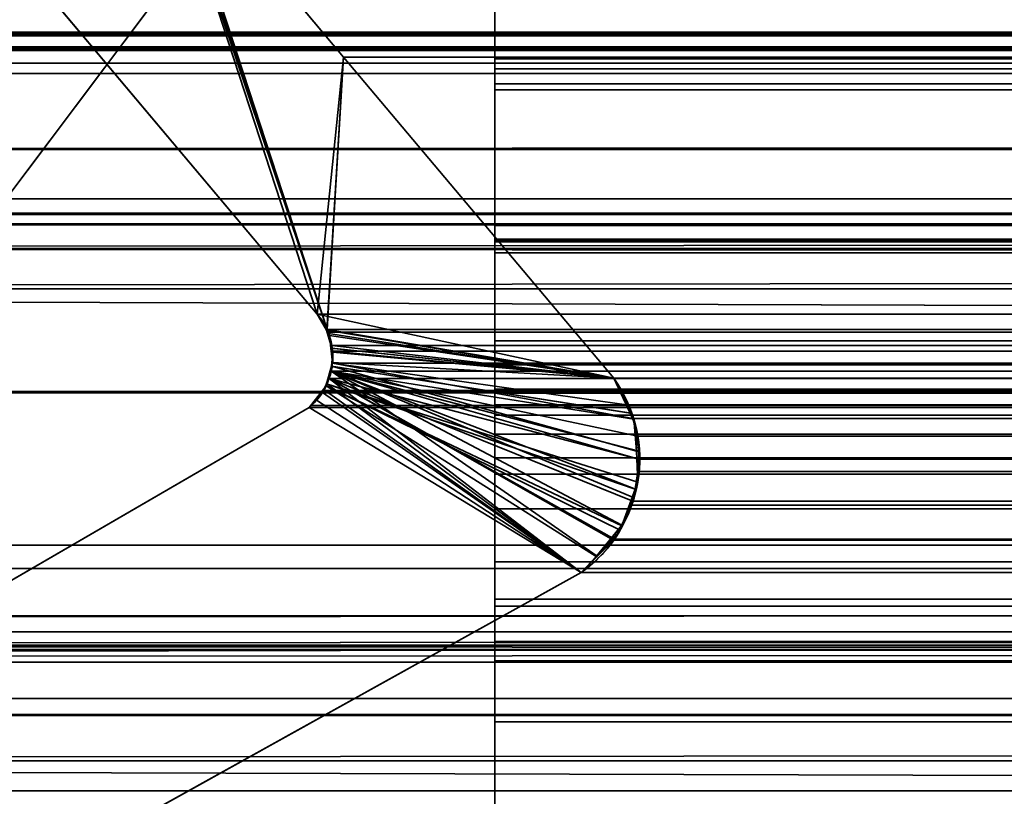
# Model space of a CAD drawing. Header units: millimetres. Extents: x -508 to 6708, y -115 to 193.
# Tile 363 of 656: x 1150.48 to 1153.63, y -2.31 to 0.17. Entities that reach past the tile are written whole.
import ezdxf

# ---------------------------------------------------------------- set-up
doc = ezdxf.new("R2010")
doc.units = ezdxf.units.MM
doc.layers.add('151', color=7, linetype='Continuous', true_color=0xffffff)

# ---------------------------------------------------------------- blocks, each defined once
blk = doc.blocks.new('UG_SURFACE_002')
at = {"layer": '151', "color": 252, "linetype": 'Continuous', "lineweight": 35}
for points in [[(2057.4999, -10, 2215.25), (2057.4999, 174.4, 2215.25), (942.5, 174.4, 2215.25), (942.5, -10, 2215.25)], [(1092.5, -10, 2065.2499), (1092.5, 174.4, 2065.2499), (1907.5, 174.4, 2065.2499), (1907.5, -10, 2065.2499)]]:
    blk.add_3dface(points, dxfattribs=at)
blk = doc.blocks.new('UG_SURFACE_143')
at = {"layer": '151', "color": 7, "linetype": 'Continuous', "lineweight": 35}
for points in [[(1141, -26, 2017), (1859, -26, 2017), (1859, 0, 2017), (1141, 0, 2017)], [(1141, 0, 2), (1141, 0, 2017), (1859, 0, 2017), (1859, 0, 2)], [(1141, 0, 2), (1859, 0, 2), (1859, -2), (1141, -2)], [(1141, -9), (1141, -2), (1859, -2), (1859, -9)]]:
    blk.add_3dface(points, dxfattribs=at)
blk = doc.blocks.new('UG_SURFACE_148')
at = {"layer": '151', "color": 252, "linetype": 'Continuous', "lineweight": 35}
for points in [[(1135.5, -21.92, 2021.75), (1864.5, -21.92, 2021.75), (1864.5, 13.42, 2021.75), (1135.5, 13.42, 2021.75)], [(1137, -21.92, 2020.2501), (1137, 13.42, 2020.2501), (1863, 13.42, 2020.2501), (1863, -21.92, 2020.2501)]]:
    blk.add_3dface(points, dxfattribs=at)
blk = doc.blocks.new('UG_SURFACE_150')
at = {"layer": '151', "color": 206, "linetype": 'Continuous', "lineweight": 35}
for points in [[(1152, 0.0475, -1.0515), (1152, 0.0485, -0.9763), (1152, 0.9176, -0.8292), (1152, 0.9116, -0.8734)], [(1152, 0.8955, -0.6605), (1152, 0.9176, -0.8292), (1152, 0.0485, -0.9763)], [(1152, 0.9116, -0.8734), (1152, 0.2096, -2.7899), (1152, -0.4863, -2.5084), (1152, 0.0475, -1.0515)], [(1152, 0.0485, -0.9763), (1152, 0.0154, -0.8853), (1152, 0.8102, -0.5192), (1152, 0.8955, -0.6605)], [(1152, 0.6719, -0.4214), (1152, 0.8102, -0.5192), (1152, 0.0154, -0.8853)], [(1152, -0.538, 0.7828), (1848, -0.538, 0.7828), (1848, 0.6719, -0.4214), (1152, 0.6719, -0.4214)], [(1152, 0.6719, -0.4214), (1152, 0.0154, -0.8853), (1152, -0.0523, -0.8143)], [(1152, -0.0523, -0.8143), (1152, -1.2819, 0.4481), (1152, -0.538, 0.7828), (1152, 0.6719, -0.4214)], [(1152, -0.0325, 9.015), (1152, 0.6277, 8.4628), (1152, 0.2595, 7.9927), (1152, -0.8551, 8.9311)], [(1152, -0.0325, 9.015), (1848, -0.0325, 9.015), (1848, 0.6277, 8.4628), (1152, 0.6277, 8.4628)], [(1152, 0.3152, -3.3599), (1152, 0.5332, -3.5797), (1152, 0.3065, -4.6752), (1152, -0.5356, -3.6926)], [(1152, 0.209, -3.1029), (1152, 0.3152, -3.3599), (1152, -0.5356, -3.6926), (1152, -0.533, -3.6874)], [(1152, -2.3685, -3.7858), (1152, -0.5356, -3.6926), (1152, 0.3065, -4.6752), (1152, -2.7028, -4.7598)], [(1152, 0.3065, -4.6752), (1848, 0.3065, -4.6752), (1848, -2.7028, -4.7598), (1152, -2.7028, -4.7598)], [(1152, 0.2595, 7.9927), (1848, 0.2595, 7.9927), (1848, -0.8551, 8.9311), (1152, -0.8551, 8.9311)], [(1152, 0.2096, -2.7899), (1152, 0.209, -3.1029), (1152, -0.5736, -3.1647), (1152, -0.4863, -2.5084)], [(1152, 0.209, -3.1029), (1152, -0.533, -3.6874), (1152, -0.53, -3.6681)], [(1152, -0.53, -3.6681), (1152, -0.5736, -3.1647), (1152, 0.209, -3.1029)], [(1152, 0.0485, -0.9763), (1848, 0.0485, -0.9763), (1848, 0.0154, -0.8853), (1152, 0.0154, -0.8853)], [(1152, 0.0475, -1.0515), (1848, 0.0475, -1.0515), (1848, 0.0485, -0.9763), (1152, 0.0485, -0.9763)], [(1152, -0.4863, -2.5084), (1848, -0.4863, -2.5084), (1848, 0.0475, -1.0515), (1152, 0.0475, -1.0515)], [(1152, 0.0154, -0.8853), (1848, 0.0154, -0.8853), (1848, -0.0523, -0.8143), (1152, -0.0523, -0.8143)], [(1152, -0.8551, 8.9311), (1152, -1.0605, 9.8808), (1152, -0.0325, 9.015)], [(1152, -1.0605, 9.8808), (1848, -1.0605, 9.8808), (1848, -0.0325, 9.015), (1152, -0.0325, 9.015)], [(1152, -0.0523, -0.8143), (1848, -0.0523, -0.8143), (1848, -1.2819, 0.4481), (1152, -1.2819, 0.4481)], [(1152, -0.5736, -3.1647), (1848, -0.5736, -3.1647), (1848, -0.4863, -2.5084), (1152, -0.4863, -2.5084)], [(1152, -0.53, -3.6681), (1848, -0.53, -3.6681), (1848, -0.5736, -3.1647), (1152, -0.5736, -3.1647)], [(1152, -0.533, -3.6874), (1848, -0.533, -3.6874), (1848, -0.53, -3.6681), (1152, -0.53, -3.6681)], [(1152, -0.5356, -3.6926), (1848, -0.5356, -3.6926), (1848, -0.533, -3.6874), (1152, -0.533, -3.6874)], [(1152, -2.3685, -3.7858), (1848, -2.3685, -3.7858), (1848, -0.5356, -3.6926), (1152, -0.5356, -3.6926)], [(1152, -1.7047, 3.1725), (1848, -1.7047, 3.1725), (1848, -0.538, 0.7828), (1152, -0.538, 0.7828)], [(1152, -1.2819, 0.4481), (1152, -2.4623, 2.9559), (1152, -1.7047, 3.1725), (1152, -0.538, 0.7828)], [(1152, -0.8551, 8.9311), (1848, -0.8551, 8.9311), (1848, -0.932, 8.9726), (1152, -0.932, 8.9726)], [(1152, -0.8551, 8.9311), (1152, -0.932, 8.9726), (1152, -1.0605, 9.8808)], [(1152, -0.932, 8.9726), (1848, -0.932, 8.9726), (1848, -1.01, 8.9803), (1152, -1.01, 8.9803)], [(1152, -1.0605, 9.8808), (1152, -0.932, 8.9726), (1152, -1.01, 8.9803)], [(1152, -1.01, 8.9803), (1848, -1.01, 8.9803), (1848, -1.0931, 8.9555), (1152, -1.0931, 8.9555)], [(1152, -1.2297, 9.9545), (1152, -1.0605, 9.8808), (1152, -1.01, 8.9803), (1152, -1.0931, 8.9555)], [(1152, -1.2297, 9.9545), (1848, -1.2297, 9.9545), (1848, -1.0605, 9.8808), (1152, -1.0605, 9.8808)], [(1152, -1.0931, 8.9555), (1848, -1.0931, 8.9555), (1848, -1.1543, 8.9056), (1152, -1.1543, 8.9056)], [(1152, -1.0931, 8.9555), (1152, -1.3931, 9.9572), (1152, -1.2297, 9.9545)], [(1152, -1.0931, 8.9555), (1152, -1.5631, 9.891), (1152, -1.3931, 9.9572)], [(1152, -1.6824, 9.7764), (1152, -1.5631, 9.891), (1152, -1.0931, 8.9555), (1152, -1.1543, 8.9056)], [(1152, -1.1543, 8.9056), (1848, -1.1543, 8.9056), (1848, -2.3815, 6.7902), (1152, -2.3815, 6.7902)], [(1152, -1.1543, 8.9056), (1152, -2.3815, 6.7902), (1152, -5.7829, 2.3995), (1152, -1.6824, 9.7764)], [(1152, -1.3931, 9.9572), (1848, -1.3931, 9.9572), (1848, -1.2297, 9.9545), (1152, -1.2297, 9.9545)], [(1152, -1.2819, 0.4481), (1848, -1.2819, 0.4481), (1848, -2.4623, 2.9559), (1152, -2.4623, 2.9559)], [(1152, -1.5631, 9.891), (1848, -1.5631, 9.891), (1848, -1.3931, 9.9572), (1152, -1.3931, 9.9572)], [(1152, -1.6824, 9.7764), (1848, -1.6824, 9.7764), (1848, -1.5631, 9.891), (1152, -1.5631, 9.891)], [(1152, -5.7829, 2.3995), (1848, -5.7829, 2.3995), (1848, -1.6824, 9.7764), (1152, -1.6824, 9.7764)], [(1152, -1.8212, 5.8876), (1848, -1.8212, 5.8876), (1848, -1.7047, 3.1725), (1152, -1.7047, 3.1725)], [(1152, -1.8212, 5.8876), (1152, -1.7047, 3.1725), (1152, -2.4623, 2.9559), (1152, -2.5436, 5.7856)], [(1152, -1.8182, 5.9464), (1848, -1.8182, 5.9464), (1848, -1.8212, 5.8876), (1152, -1.8212, 5.8876)], [(1152, -1.8797, 6.2879), (1848, -1.8797, 6.2879), (1848, -1.8182, 5.9464), (1152, -1.8182, 5.9464)], [(1152, -2.5436, 5.7856), (1152, -1.8182, 5.9464), (1152, -1.8212, 5.8876)], [(1152, -1.8797, 6.2879), (1152, -1.8182, 5.9464), (1152, -2.5436, 5.7856), (1152, -2.5869, 5.856)], [(1152, -2.0753, 6.5882), (1848, -2.0753, 6.5882), (1848, -1.8797, 6.2879), (1152, -1.8797, 6.2879)], [(1152, -2.0753, 6.5882), (1152, -1.8797, 6.2879), (1152, -2.5869, 5.856), (1152, -2.6608, 5.9094)], [(1152, -2.3815, 6.7902), (1848, -2.3815, 6.7902), (1848, -2.0753, 6.5882), (1152, -2.0753, 6.5882)], [(1152, -2.6608, 5.9094), (1152, -2.3815, 6.7902), (1152, -2.0753, 6.5882)]]:
    blk.add_3dface(points, dxfattribs=at)
blk = doc.blocks.new('UG_SURFACE_151')
at = {"layer": '151', "color": 252, "linetype": 'Continuous', "lineweight": 35}
for points in [[(1153, 3.0145, -6.75), (1138, 3.0145, -6.75), (1138, -16.9528, -6.75), (1862, -16.9528, -6.75)], [(1138, -16.9528, -7.75), (1138, 3.0145, -7.75), (1153, 3.0145, -7.75)], [(1153, 3.0145, -7.75), (1847, 3.0145, -7.75), (1138, -16.9528, -7.75)], [(1847, 3.0145, -7.75), (1862, 3.0145, -7.75), (1862, -16.9528, -7.75), (1138, -16.9528, -7.75)], [(1847, 3.0145, -6.75), (1153, 3.0145, -6.75), (1862, -16.9528, -6.75)]]:
    blk.add_3dface(points, dxfattribs=at)
blk = doc.blocks.new('UG_SURFACE_154')
at = {"layer": '151', "color": 7, "linetype": 'Continuous', "lineweight": 35}
for points in [[(1150.9628, 0.7131, -7.75), (1151.515, 0.0529, -7.75), (1151.4311, -0.7697, -7.75), (1150.4927, 0.345, -7.75)], [(1151.515, 0.0529, 2005.7349), (1150.9628, 0.7131, 2006.2871), (1150.4927, 0.345, 2006.7573), (1151.4311, -0.7697, 2005.8188)], [(1150.9628, 0.7131, 2006.2871), (1151.515, 0.0529, 2005.7349), (1151.515, 0.0529, -7.75), (1150.9628, 0.7131, -7.75)], [(1150.4927, 0.345, -7.75), (1151.4311, -0.7697, -7.75), (1151.4311, -0.7697, 2005.8188), (1150.4927, 0.345, 2006.7573)], [(1151.515, 0.0529, -7.75), (1152.3808, -0.975, -7.75), (1151.4311, -0.7697, -7.75)], [(1151.515, 0.0529, 2005.7349), (1151.4311, -0.7697, 2005.8188), (1151.4615, -0.8215, 2005.7886)], [(1151.4615, -0.8215, 2005.7886), (1151.4677, -0.8321, 2005.7824), (1152.3808, -0.975, 2004.8692), (1151.515, 0.0529, 2005.7349)], [(1151.515, 0.0529, 2005.7349), (1152.3808, -0.975, 2004.8692), (1152.3808, -0.975, -7.75), (1151.515, 0.0529, -7.75)], [(1151.4604, -0.8214, -7.75), (1151.4311, -0.7697, -7.75), (1152.3808, -0.975, -7.75)], [(1151.4311, -0.7697, -7.75), (1151.4604, -0.8214, -7.75), (1151.4615, -0.8215, 2005.7886)], [(1151.4615, -0.8215, 2005.7886), (1151.4311, -0.7697, 2005.8188), (1151.4311, -0.7697, -7.75)], [(1152.3808, -0.975, -7.75), (1151.4699, -0.8383, -7.75), (1151.4604, -0.8214, -7.75)], [(1151.4604, -0.8214, -7.75), (1151.4699, -0.8383, -7.75), (1151.4778, -0.8789, 2005.7721)], [(1151.4778, -0.8789, 2005.7721), (1151.4677, -0.8321, 2005.7824), (1151.4604, -0.8214, -7.75)], [(1151.4677, -0.8321, 2005.7824), (1151.4615, -0.8215, 2005.7886), (1151.4604, -0.8214, -7.75)], [(1152.3808, -0.975, 2004.8692), (1151.4677, -0.8321, 2005.7824), (1151.4778, -0.8789, 2005.7721)], [(1151.4748, -0.8788, -7.75), (1151.4699, -0.8383, -7.75), (1152.3808, -0.975, -7.75)], [(1151.4699, -0.8383, -7.75), (1151.4748, -0.8788, -7.75), (1151.4778, -0.8789, 2005.7721)], [(1152.3808, -0.975, -7.75), (1151.4803, -0.9246, -7.75), (1151.4748, -0.8788, -7.75)], [(1151.4807, -0.8922, 2005.7693), (1151.4748, -0.8788, -7.75), (1151.4803, -0.9246, -7.75)], [(1151.4807, -0.8922, 2005.7693), (1151.4778, -0.8789, 2005.7721), (1151.4748, -0.8788, -7.75)], [(1151.4778, -0.8789, 2005.7721), (1151.4807, -0.8922, 2005.7693), (1152.3808, -0.975, 2004.8692)], [(1152.4355, -1.087, 2004.8144), (1152.3808, -0.975, 2004.8692), (1151.4807, -0.8922, 2005.7693), (1151.4772, -0.9367, 2005.7728)], [(1151.4803, -0.9246, -7.75), (1151.4772, -0.9367, 2005.7728), (1151.4807, -0.8922, 2005.7693)], [(1152.4534, -1.2084, -7.75), (1152.4572, -1.3076, -7.75), (1151.4612, -0.9935, -7.75), (1151.4771, -0.9364, -7.75)], [(1151.476, -0.9529, 2005.774), (1151.4771, -0.9364, -7.75), (1151.4612, -0.9935, -7.75)], [(1151.476, -0.9529, 2005.774), (1151.4772, -0.9367, 2005.7728), (1151.4771, -0.9364, -7.75)], [(1152.4448, -1.106, 2004.8051), (1152.4355, -1.087, 2004.8144), (1151.4772, -0.9367, 2005.7728), (1151.476, -0.9529, 2005.774)], [(1151.4771, -0.9364, -7.75), (1151.4803, -0.9246, -7.75), (1152.3808, -0.975, -7.75), (1152.4326, -1.0872, -7.75)], [(1151.4803, -0.9246, -7.75), (1151.4771, -0.9364, -7.75), (1151.4772, -0.9367, 2005.7728)], [(1152.4326, -1.0872, -7.75), (1152.4502, -1.1253, -7.75), (1152.4534, -1.2084, -7.75), (1151.4771, -0.9364, -7.75)], [(1152.2764, -1.597, 2004.9736), (1152.3267, -1.545, 2004.9233), (1151.476, -0.9529, 2005.774), (1151.4606, -0.9925, 2005.7893)], [(1151.4612, -0.9935, -7.75), (1151.4606, -0.9925, 2005.7893), (1151.476, -0.9529, 2005.774)], [(1151.476, -0.9529, 2005.774), (1152.4602, -1.2088, 2004.7898), (1152.4448, -1.106, 2004.8051)], [(1151.476, -0.9529, 2005.774), (1152.4496, -1.3303, 2004.8003), (1152.4634, -1.2303, 2004.7865), (1152.4602, -1.2088, 2004.7898)], [(1152.3267, -1.545, 2004.9233), (1152.3892, -1.4805, 2004.8609), (1152.4056, -1.445, 2004.8444), (1151.476, -0.9529, 2005.774)], [(1151.476, -0.9529, 2005.774), (1152.4457, -1.3584, 2004.8044), (1152.4496, -1.3303, 2004.8003)], [(1152.4056, -1.445, 2004.8444), (1152.4457, -1.3584, 2004.8044), (1151.476, -0.9529, 2005.774)], [(1152.3808, -0.975, -7.75), (1152.3808, -0.975, 2004.8692), (1152.4355, -1.087, 2004.8144)], [(1152.4355, -1.087, 2004.8144), (1152.4326, -1.0872, -7.75), (1152.3808, -0.975, -7.75)], [(1152.3236, -1.5457, -7.75), (1152.2764, -1.597, -7.75), (1151.426, -1.0428, -7.75), (1151.4596, -0.9999, -7.75)], [(1151.4596, -0.9999, -7.75), (1151.426, -1.0428, -7.75), (1151.4276, -1.0425, 2005.8224)], [(1151.4596, -0.9999, -7.75), (1151.4276, -1.0425, 2005.8224), (1151.4531, -1.012, 2005.7969)], [(1151.4606, -0.9925, 2005.7893), (1151.4531, -1.012, 2005.7969), (1152.2764, -1.597, 2004.9736)], [(1151.4531, -1.012, 2005.7969), (1151.4606, -0.9925, 2005.7893), (1151.4612, -0.9935, -7.75)], [(1151.4531, -1.012, 2005.7969), (1151.4612, -0.9935, -7.75), (1151.4596, -0.9999, -7.75)], [(1152.4491, -1.3298, -7.75), (1152.4063, -1.4471, -7.75), (1151.4596, -0.9999, -7.75), (1151.4612, -0.9935, -7.75)], [(1151.4596, -0.9999, -7.75), (1152.4012, -1.4612, -7.75), (1152.3236, -1.5457, -7.75)], [(1152.4063, -1.4471, -7.75), (1152.4012, -1.4612, -7.75), (1151.4596, -0.9999, -7.75)], [(1151.4612, -0.9935, -7.75), (1152.4572, -1.3076, -7.75), (1152.4491, -1.3298, -7.75)], [(1152.2764, -1.597, 2004.9736), (1151.4531, -1.012, 2005.7969), (1151.4276, -1.0425, 2005.8224), (1151.4056, -1.0688, 2005.8444)], [(1152.2764, -1.597, -7.75), (1144.8995, -5.6975, -7.75), (1149.2902, -2.2961, -7.75), (1151.4056, -1.0688, -7.75)], [(1151.4056, -1.0688, 2005.8444), (1149.2902, -2.2961, 2007.9598), (1144.8995, -5.6975, 2012.3506), (1152.2764, -1.597, 2004.9736)], [(1151.4056, -1.0688, -7.75), (1149.2902, -2.2961, -7.75), (1149.2902, -2.2961, 2007.9598), (1151.4056, -1.0688, 2005.8444)], [(1151.4056, -1.0688, -7.75), (1151.4056, -1.0688, 2005.8444), (1151.4276, -1.0425, 2005.8224)], [(1151.4276, -1.0425, 2005.8224), (1151.426, -1.0428, -7.75), (1151.4056, -1.0688, -7.75)], [(1152.2764, -1.597, -7.75), (1151.4056, -1.0688, -7.75), (1151.426, -1.0428, -7.75)], [(1152.4326, -1.0872, -7.75), (1152.4355, -1.087, 2004.8144), (1152.4448, -1.106, 2004.8051)], [(1152.4448, -1.106, 2004.8051), (1152.4502, -1.1253, -7.75), (1152.4326, -1.0872, -7.75)], [(1152.4448, -1.106, 2004.8051), (1152.4534, -1.2084, -7.75), (1152.4502, -1.1253, -7.75)], [(1152.4448, -1.106, 2004.8051), (1152.4602, -1.2088, 2004.7898), (1152.4534, -1.2084, -7.75)], [(1152.4572, -1.3076, -7.75), (1152.4534, -1.2084, -7.75), (1152.4602, -1.2088, 2004.7898)], [(1152.4572, -1.3076, -7.75), (1152.4602, -1.2088, 2004.7898), (1152.4634, -1.2303, 2004.7865)], [(1152.4634, -1.2303, 2004.7865), (1152.4491, -1.3298, -7.75), (1152.4572, -1.3076, -7.75)], [(1152.4634, -1.2303, 2004.7865), (1152.4496, -1.3303, 2004.8003), (1152.4491, -1.3298, -7.75)], [(1152.4063, -1.4471, -7.75), (1152.4491, -1.3298, -7.75), (1152.4496, -1.3303, 2004.8003)], [(1152.4496, -1.3303, 2004.8003), (1152.4457, -1.3584, 2004.8044), (1152.4063, -1.4471, -7.75)], [(1152.4457, -1.3584, 2004.8044), (1152.4056, -1.445, 2004.8444), (1152.4063, -1.4471, -7.75)], [(1152.3236, -1.5457, -7.75), (1152.4012, -1.4612, -7.75), (1152.4056, -1.445, 2004.8444)], [(1152.4056, -1.445, 2004.8444), (1152.3892, -1.4805, 2004.8609), (1152.3236, -1.5457, -7.75)], [(1152.4012, -1.4612, -7.75), (1152.4063, -1.4471, -7.75), (1152.4056, -1.445, 2004.8444)], [(1152.3892, -1.4805, 2004.8609), (1152.3267, -1.545, 2004.9233), (1152.3236, -1.5457, -7.75)], [(1152.2764, -1.597, -7.75), (1152.3236, -1.5457, -7.75), (1152.3267, -1.545, 2004.9233)], [(1152.3267, -1.545, 2004.9233), (1152.2764, -1.597, 2004.9736), (1152.2764, -1.597, -7.75)], [(1152.2764, -1.597, 2004.9736), (1144.8995, -5.6975, 2012.3506), (1144.8995, -5.6975, -7.75), (1152.2764, -1.597, -7.75)]]:
    blk.add_3dface(points, dxfattribs=at)
blk = doc.blocks.new('UG_SURFACE_155')
at = {"layer": '151', "color": 7, "linetype": 'Continuous', "lineweight": 35}
for points in [[(1862.1695, 0.0733, 2019.4194), (1137.825, 1.6459, 2019.4249), (1137.7392, -0.6892, 2019.5107)], [(1862.1695, 0.0733, 2019.4194), (1862.175, 1.6459, 2019.4249), (1137.825, 1.6459, 2019.4249)], [(1150.9141, 0.8134, 2006.336), (1151.4311, -0.7697, 2005.8188), (1150.4927, 0.345, 2006.7573), (1150.3912, 0.4909, 2006.8588)], [(1150.9141, 0.8134, 2006.336), (1151.4624, -0.8193, 2005.7876), (1151.4311, -0.7697, 2005.8188)], [(1151.4624, -0.8193, 2005.7876), (1150.9141, 0.8134, 2006.336), (1150.93, 0.7806, 2006.32)], [(1142.0786, 0.7573, 2015.1713), (1857.9214, 0.7573, 2015.1713), (1857.2749, 0.074, 2014.5249), (1142.7251, 0.074, 2014.5249)], [(1150.93, 0.7806, 2006.32), (1150.9628, 0.7131, 2006.2871), (1151.4624, -0.8193, 2005.7876)], [(1151.4624, -0.8193, 2005.7876), (1150.9628, 0.7131, 2006.2871), (1151.515, 0.0529, 2005.7349)], [(1849.0372, 0.7131, 2006.2871), (1848.485, 0.0529, 2005.7349), (1151.515, 0.0529, 2005.7349), (1150.9628, 0.7131, 2006.2871)], [(1150.4927, 0.345, 2006.7573), (1151.4311, -0.7697, 2005.8188), (1848.5689, -0.7697, 2005.8188), (1849.5073, 0.345, 2006.7573)], [(1858.5515, 0.1329, 2015.8014), (1860.0085, -0.4009, 2017.2584), (1139.9915, -0.4009, 2017.2584), (1141.4485, 0.1329, 2015.8014)], [(1858.5515, 0.1329, 2015.8014), (1141.4485, 0.1329, 2015.8014), (1141.4968, 0.1297, 2015.7533)], [(1858.5011, 0.1363, 2015.7511), (1141.4968, 0.1297, 2015.7533), (1141.5606, 0.1255, 2015.6894)], [(1858.5011, 0.1363, 2015.7511), (1858.5031, 0.1361, 2015.753), (1141.4968, 0.1297, 2015.7533)], [(1141.4968, 0.1297, 2015.7533), (1858.5031, 0.1361, 2015.753), (1858.5515, 0.1329, 2015.8014)], [(1141.5606, 0.1255, 2015.6894), (1858.4315, 0.1144, 2015.6815), (1858.5011, 0.1363, 2015.7511)], [(1141.5606, 0.1255, 2015.6894), (1141.5691, 0.1208, 2015.6808), (1858.4315, 0.1144, 2015.6815)], [(1858.3826, 0.0991, 2015.6326), (1141.5691, 0.1208, 2015.6808), (1141.6334, 0.0854, 2015.6167)], [(1858.3826, 0.0991, 2015.6326), (1858.4315, 0.1144, 2015.6815), (1141.5691, 0.1208, 2015.6808)], [(1141.6334, 0.0854, 2015.6167), (1858.3674, 0.0844, 2015.6174), (1858.3826, 0.0991, 2015.6326)], [(1137.7392, -0.6892, 2019.5107), (1862.2143, -0.6902, 2019.4643), (1862.1695, 0.0733, 2019.4194)], [(1858.3674, 0.0844, 2015.6174), (1141.6334, 0.0854, 2015.6167), (1141.6433, 0.08, 2015.6066)], [(1141.6433, 0.08, 2015.6066), (1858.3143, 0.0331, 2015.5642), (1858.3674, 0.0844, 2015.6174)], [(1141.6433, 0.08, 2015.6066), (1141.6857, 0.0331, 2015.5642), (1858.3143, 0.0331, 2015.5642)], [(1143.0248, -0.2428, 2014.2252), (1142.7251, 0.074, 2014.5249), (1857.2749, 0.074, 2014.5249)], [(1143.0248, -0.2428, 2014.2252), (1857.2749, 0.074, 2014.5249), (1856.9752, -0.2428, 2014.2252)], [(1858.3143, 0.0331, 2015.5642), (1141.6857, 0.0331, 2015.5642), (1142.3917, -0.5588, 2014.8582)], [(1142.3917, -0.5588, 2014.8582), (1857.6423, -0.6579, 2014.8923), (1858.3143, 0.0331, 2015.5642)], [(1151.515, 0.0529, 2005.7349), (1152.3808, -0.975, 2004.8692), (1151.4624, -0.8193, 2005.7876)], [(1848.485, 0.0529, 2005.7349), (1847.6192, -0.975, 2004.8692), (1152.3808, -0.975, 2004.8692), (1151.515, 0.0529, 2005.7349)], [(1856.9752, -0.2428, 2014.2252), (1855.5887, -1.0174, 2012.8386), (1144.4113, -1.0174, 2012.8386), (1143.0248, -0.2428, 2014.2252)], [(1139.577, -0.484, 2017.673), (1860.0085, -0.4009, 2017.2584), (1860.3992, -0.4821, 2017.6492)], [(1139.577, -0.484, 2017.673), (1139.9915, -0.4009, 2017.2584), (1860.0085, -0.4009, 2017.2584)], [(1138.7697, -1.8721, 2018.4803), (1861.1926, -0.4501, 2018.4426), (1861.187, -1.4242, 2018.4369)], [(1138.7697, -1.8721, 2018.4803), (1138.8074, -0.4501, 2018.4426), (1861.1926, -0.4501, 2018.4426)], [(1138.8124, -0.4479, 2018.4376), (1861.1876, -0.4479, 2018.4376), (1861.1926, -0.4501, 2018.4426), (1138.8074, -0.4501, 2018.4426)], [(1861.1853, -0.4469, 2018.4352), (1138.8124, -0.4479, 2018.4376), (1138.8147, -0.4469, 2018.4352)], [(1861.1853, -0.4469, 2018.4352), (1861.1876, -0.4479, 2018.4376), (1138.8124, -0.4479, 2018.4376)], [(1138.8147, -0.4469, 2018.4352), (1138.8216, -0.4472, 2018.4283), (1861.1785, -0.4472, 2018.4286)], [(1861.1785, -0.4472, 2018.4286), (1861.1853, -0.4469, 2018.4352), (1138.8147, -0.4469, 2018.4352)], [(1138.8216, -0.4472, 2018.4283), (1138.8431, -0.4483, 2018.4069), (1861.1569, -0.4482, 2018.4071)], [(1861.1569, -0.4482, 2018.4071), (1861.1785, -0.4472, 2018.4286), (1138.8216, -0.4472, 2018.4283)], [(1861.1029, -0.4506, 2018.353), (1861.1569, -0.4482, 2018.4071), (1138.8431, -0.4483, 2018.4069)], [(1138.8431, -0.4483, 2018.4069), (1138.8972, -0.4509, 2018.3527), (1861.1029, -0.4506, 2018.353)], [(1860.4814, -0.4784, 2017.7314), (1861.1029, -0.4506, 2018.353), (1138.8972, -0.4509, 2018.3527)], [(1138.8972, -0.4509, 2018.3527), (1139.5192, -0.4812, 2017.731), (1860.4814, -0.4784, 2017.7314)], [(1860.3992, -0.4821, 2017.6492), (1860.4814, -0.4784, 2017.7314), (1139.5192, -0.4812, 2017.731)], [(1860.3992, -0.4821, 2017.6492), (1139.5192, -0.4812, 2017.731), (1139.577, -0.484, 2017.673)], [(1857.3426, -0.9661, 2014.5926), (1142.3917, -0.5588, 2014.8582), (1143.8079, -1.7461, 2013.4423)], [(1857.3426, -0.9661, 2014.5926), (1857.6423, -0.6579, 2014.8923), (1142.3917, -0.5588, 2014.8582)], [(1862.3573, -3.122, 2019.6073), (1137.7392, -0.6892, 2019.5107), (1137.651, -3.0879, 2019.5992)], [(1862.3573, -3.122, 2019.6073), (1862.2143, -0.6902, 2019.4643), (1137.7392, -0.6892, 2019.5107)], [(1848.5376, -0.8193, 2005.7876), (1151.4311, -0.7697, 2005.8188), (1151.4624, -0.8193, 2005.7876)], [(1848.5376, -0.8193, 2005.7876), (1848.5689, -0.7697, 2005.8188), (1151.4311, -0.7697, 2005.8188)], [(1152.3808, -0.975, 2004.8692), (1151.4782, -0.8706, 2005.7719), (1151.4651, -0.8277, 2005.785), (1151.4624, -0.8193, 2005.7876)], [(1151.4624, -0.8193, 2005.7876), (1848.5349, -0.8277, 2005.785), (1848.5376, -0.8193, 2005.7876)], [(1151.4624, -0.8193, 2005.7876), (1151.4651, -0.8277, 2005.785), (1848.5349, -0.8277, 2005.785)], [(1848.5218, -0.8706, 2005.7719), (1151.4651, -0.8277, 2005.785), (1151.4782, -0.8706, 2005.7719)], [(1848.5218, -0.8706, 2005.7719), (1848.5349, -0.8277, 2005.785), (1151.4651, -0.8277, 2005.785)], [(1151.4788, -0.8888, 2005.7712), (1151.4782, -0.8706, 2005.7719), (1152.3808, -0.975, 2004.8692)], [(1151.4782, -0.8706, 2005.7719), (1848.5212, -0.8888, 2005.7712), (1848.5218, -0.8706, 2005.7719)], [(1151.4782, -0.8706, 2005.7719), (1151.4788, -0.8888, 2005.7712), (1848.5212, -0.8888, 2005.7712)], [(1151.4802, -0.9267, 2005.7697), (1151.4788, -0.8888, 2005.7712), (1152.3808, -0.975, 2004.8692), (1152.4287, -1.0611, 2004.8213)], [(1848.5198, -0.9267, 2005.7697), (1151.4788, -0.8888, 2005.7712), (1151.4802, -0.9267, 2005.7697)], [(1848.5198, -0.9267, 2005.7697), (1848.5212, -0.8888, 2005.7712), (1151.4788, -0.8888, 2005.7712)], [(1151.4745, -0.953, 2005.7755), (1151.4802, -0.9267, 2005.7697), (1152.4411, -1.1038, 2004.8089), (1152.4574, -1.1601, 2004.7927)], [(1151.4802, -0.9267, 2005.7697), (1151.4745, -0.953, 2005.7755), (1848.5255, -0.953, 2005.7755)], [(1152.4287, -1.0611, 2004.8213), (1152.4411, -1.1038, 2004.8089), (1151.4802, -0.9267, 2005.7697)], [(1151.4802, -0.9267, 2005.7697), (1848.5255, -0.953, 2005.7755), (1848.5198, -0.9267, 2005.7697)], [(1857.3426, -0.9661, 2014.5926), (1143.8079, -1.7461, 2013.4423), (1144.1107, -1.8301, 2013.1392)], [(1144.1107, -1.8301, 2013.1392), (1855.8663, -1.7668, 2013.1164), (1857.3426, -0.9661, 2014.5926)], [(1151.4481, -1.0203, 2005.8019), (1151.4506, -1.0149, 2005.7993), (1151.4696, -0.9755, 2005.7805), (1152.2764, -1.597, 2004.9736)], [(1151.4696, -0.9755, 2005.7805), (1151.4506, -1.0149, 2005.7993), (1848.5494, -1.0149, 2005.7993)], [(1152.4602, -1.2344, 2004.7898), (1151.4696, -0.9755, 2005.7805), (1151.4745, -0.953, 2005.7755)], [(1848.5304, -0.9755, 2005.7805), (1151.4745, -0.953, 2005.7755), (1151.4696, -0.9755, 2005.7805)], [(1151.4696, -0.9755, 2005.7805), (1152.4409, -1.3689, 2004.8091), (1152.4382, -1.3818, 2004.8118), (1152.3827, -1.4899, 2004.8673)], [(1151.4696, -0.9755, 2005.7805), (1152.4602, -1.2344, 2004.7898), (1152.4616, -1.2735, 2004.7884), (1152.4409, -1.3689, 2004.8091)], [(1152.3827, -1.4899, 2004.8673), (1152.379, -1.4936, 2004.8709), (1151.4696, -0.9755, 2005.7805)], [(1152.379, -1.4936, 2004.8709), (1152.2764, -1.597, 2004.9736), (1151.4696, -0.9755, 2005.7805)], [(1151.4696, -0.9755, 2005.7805), (1848.5494, -1.0149, 2005.7993), (1848.5304, -0.9755, 2005.7805)], [(1152.4574, -1.1601, 2004.7927), (1152.4602, -1.2344, 2004.7898), (1151.4745, -0.953, 2005.7755)], [(1848.5304, -0.9755, 2005.7805), (1848.5255, -0.953, 2005.7755), (1151.4745, -0.953, 2005.7755)], [(1152.4287, -1.0611, 2004.8213), (1152.3808, -0.975, 2004.8692), (1847.6192, -0.975, 2004.8692)], [(1152.4287, -1.0611, 2004.8213), (1847.6192, -0.975, 2004.8692), (1847.5642, -1.0787, 2004.8144)], [(1144.4113, -1.0174, 2012.8386), (1855.5887, -1.0174, 2012.8386), (1854.7081, -1.5094, 2011.9581)], [(1145.2919, -1.5094, 2011.9581), (1144.4113, -1.0174, 2012.8386), (1854.7081, -1.5094, 2011.9581)], [(1151.4056, -1.0688, 2005.8444), (1151.4113, -1.0624, 2005.8386), (1151.4481, -1.0203, 2005.8019), (1152.2764, -1.597, 2004.9736)], [(1151.4481, -1.0203, 2005.8019), (1151.4113, -1.0624, 2005.8386), (1848.5887, -1.0624, 2005.8386)], [(1848.5519, -1.0203, 2005.8019), (1151.4506, -1.0149, 2005.7993), (1151.4481, -1.0203, 2005.8019)], [(1151.4481, -1.0203, 2005.8019), (1848.5887, -1.0624, 2005.8386), (1848.5519, -1.0203, 2005.8019)], [(1848.5519, -1.0203, 2005.8019), (1848.5494, -1.0149, 2005.7993), (1151.4506, -1.0149, 2005.7993)], [(1152.2764, -1.597, 2004.9736), (1144.8995, -5.6975, 2012.3506), (1149.2902, -2.2961, 2007.9598), (1151.4056, -1.0688, 2005.8444)], [(1151.4056, -1.0688, 2005.8444), (1149.2902, -2.2961, 2007.9598), (1850.7098, -2.2961, 2007.9598), (1848.5944, -1.0688, 2005.8444)], [(1151.4056, -1.0688, 2005.8444), (1848.5944, -1.0688, 2005.8444), (1848.5887, -1.0624, 2005.8386), (1151.4113, -1.0624, 2005.8386)], [(1847.5642, -1.0787, 2004.8144), (1152.4411, -1.1038, 2004.8089), (1152.4287, -1.0611, 2004.8213)], [(1847.5642, -1.0787, 2004.8144), (1847.559, -1.1034, 2004.8089), (1152.4411, -1.1038, 2004.8089)], [(1152.4574, -1.1601, 2004.7927), (1152.4411, -1.1038, 2004.8089), (1847.559, -1.1034, 2004.8089)], [(1152.4574, -1.1601, 2004.7927), (1847.559, -1.1034, 2004.8089), (1847.5375, -1.2035, 2004.7874)], [(1847.5375, -1.2035, 2004.7874), (1152.4602, -1.2344, 2004.7898), (1152.4574, -1.1601, 2004.7927)], [(1847.5375, -1.2035, 2004.7874), (1847.5394, -1.2338, 2004.7894), (1152.4602, -1.2344, 2004.7898)], [(1152.4616, -1.2735, 2004.7884), (1152.4602, -1.2344, 2004.7898), (1847.5394, -1.2338, 2004.7894)], [(1152.4616, -1.2735, 2004.7884), (1847.5394, -1.2338, 2004.7894), (1847.5444, -1.3168, 2004.7944)], [(1847.5444, -1.3168, 2004.7944), (1152.4409, -1.3689, 2004.8091), (1152.4616, -1.2735, 2004.7884)], [(1847.5444, -1.3168, 2004.7944), (1847.5603, -1.3678, 2004.8103), (1152.4409, -1.3689, 2004.8091)], [(1152.3827, -1.4899, 2004.8673), (1847.5603, -1.3678, 2004.8103), (1847.5751, -1.4152, 2004.8251)], [(1152.3827, -1.4899, 2004.8673), (1152.4382, -1.3818, 2004.8118), (1847.5603, -1.3678, 2004.8103)], [(1152.4382, -1.3818, 2004.8118), (1152.4409, -1.3689, 2004.8091), (1847.5603, -1.3678, 2004.8103)], [(1847.5751, -1.4152, 2004.8251), (1152.379, -1.4936, 2004.8709), (1152.3827, -1.4899, 2004.8673)], [(1847.5751, -1.4152, 2004.8251), (1847.6231, -1.4908, 2004.8733), (1152.379, -1.4936, 2004.8709)], [(1861.187, -1.4242, 2018.4369), (1138.6945, -2.2, 2018.5554), (1138.7697, -1.8721, 2018.4803)], [(1861.187, -1.4242, 2018.4369), (1861.3462, -2.1825, 2018.5962), (1138.6945, -2.2, 2018.5554)], [(1854.7081, -1.5094, 2011.9581), (1853.6898, -1.5839, 2010.9398), (1146.3102, -1.5839, 2010.9398), (1145.2919, -1.5094, 2011.9581)], [(1847.6459, -1.5265, 2004.8959), (1152.2764, -1.597, 2004.9736), (1152.379, -1.4936, 2004.8709)], [(1152.379, -1.4936, 2004.8709), (1847.6231, -1.4908, 2004.8733), (1847.6459, -1.5265, 2004.8959)], [(1847.6459, -1.5265, 2004.8959), (1847.7236, -1.597, 2004.9736), (1152.2764, -1.597, 2004.9736)], [(1847.7236, -1.597, 2004.9736), (1855.1005, -5.6975, 2012.3506), (1144.8995, -5.6975, 2012.3506), (1152.2764, -1.597, 2004.9736)], [(1146.3102, -1.5839, 2010.9398), (1853.6898, -1.5839, 2010.9398), (1851.6124, -1.7357, 2008.8625), (1148.3876, -1.7357, 2008.8625)], [(1148.3876, -1.7357, 2008.8625), (1851.6124, -1.7357, 2008.8625), (1851.3709, -1.7731, 2008.621)], [(1851.3709, -1.7731, 2008.621), (1148.6272, -1.7874, 2008.6229), (1148.3876, -1.7357, 2008.8625)], [(1854.9417, -2.2682, 2012.1918), (1855.8663, -1.7668, 2013.1164), (1144.1107, -1.8301, 2013.1392)], [(1148.6272, -1.7874, 2008.6229), (1851.3709, -1.7731, 2008.621), (1851.1984, -1.7998, 2008.4484)], [(1851.1984, -1.7998, 2008.4484), (1148.8875, -1.8436, 2008.3625), (1148.6272, -1.7874, 2008.6229)], [(1851.1984, -1.7998, 2008.4484), (1851.1159, -1.8538, 2008.3659), (1148.8875, -1.8436, 2008.3625)], [(1144.1107, -1.8301, 2013.1392), (1146.1316, -2.3904, 2011.1184), (1853.879, -2.3308, 2011.1289)], [(1853.879, -2.3308, 2011.1289), (1854.9417, -2.2682, 2012.1918), (1144.1107, -1.8301, 2013.1392)], [(1148.8959, -1.8454, 2008.3542), (1148.8875, -1.8436, 2008.3625), (1851.1159, -1.8538, 2008.3659)], [(1148.8959, -1.8454, 2008.3542), (1851.1159, -1.8538, 2008.3659), (1851.0584, -1.8916, 2008.3084)], [(1851.0584, -1.8916, 2008.3084), (1148.9431, -1.8844, 2008.307), (1148.8959, -1.8454, 2008.3542)], [(1149.1449, -2.0515, 2008.105), (1148.9431, -1.8844, 2008.307), (1851.0584, -1.8916, 2008.3084)], [(1149.1449, -2.0515, 2008.105), (1851.0584, -1.8916, 2008.3084), (1850.9189, -1.9829, 2008.1689)], [(1850.9189, -1.9829, 2008.1689), (1149.1468, -2.0545, 2008.1031), (1149.1449, -2.0515, 2008.105)], [(1850.9189, -1.9829, 2008.1689), (1850.8581, -2.0629, 2008.1081), (1149.1468, -2.0545, 2008.1031)], [(1149.1468, -2.0545, 2008.1031), (1850.8581, -2.0629, 2008.1081), (1850.7555, -2.1981, 2008.0054)], [(1850.7555, -2.1981, 2008.0054), (1149.2902, -2.2961, 2007.9598), (1149.1468, -2.0545, 2008.1031)], [(1861.8258, -4.4654, 2019.0759), (1138.1754, -4.4656, 2019.0747), (1138.6945, -2.2, 2018.5554)], [(1138.6945, -2.2, 2018.5554), (1861.3462, -2.1825, 2018.5962), (1861.8258, -4.4654, 2019.0759)], [(1850.7555, -2.1981, 2008.0054), (1850.7098, -2.2961, 2007.9598), (1149.2902, -2.2961, 2007.9598)]]:
    blk.add_3dface(points, dxfattribs=at)

msp = doc.modelspace()

# ---------------------------------------------------------------- linework, layer by layer
at = {"layer": '151', "color": 253, "linetype": 'Continuous', "lineweight": -3}
for p, q in [((1150.9628, 0.7131, -7.75), (1151.515, 0.0529, -7.75)), ((1150.9628, 0.7131, 2006.2872), (1151.515, 0.0529, 2005.735)), ((1150.9628, 0.7131, 2006.2872), (1151.515, 0.0529, 2005.735)), ((1152, 0.6277, 8.4628), (1152, -0.0325, 9.015)), ((1151.4311, -0.7697, 2005.8189), (1150.4927, 0.345, 2006.7573)), ((1150.4927, 0.345, -7.75), (1151.4311, -0.7697, -7.75)), ((1151.4311, -0.7697, 2005.8189), (1150.4927, 0.345, 2006.7573)), ((1152, 0.2595, 7.9927), (1152, -0.8551, 8.9311)), ((1858.5515, 0.1329, 2015.8015), (1141.4485, 0.1329, 2015.8015)), ((1858.3143, 0.0331, 2015.5643), (1141.6857, 0.0331, 2015.5643)), ((1151.515, 0.0529, -7.75), (1152.3808, -0.975, -7.75)), ((1151.515, 0.0529, 2005.735), (1152.3808, -0.975, 2004.8692)), ((1848.485, 0.0529, 2005.735), (1151.515, 0.0529, 2005.735)), ((1151.515, 0.0529, 2005.735), (1151.515, 0.0529, -7.75)), ((1151.515, 0.0529, 2005.735), (1152.3808, -0.975, 2004.8692)), ((1152, 0.0475, -1.0515), (1152, -0.4863, -2.5084)), ((1848, 0.0475, -1.0515), (1152, 0.0475, -1.0515)), ((1141, 0, 2), (1859, 0, 2)), ((1141, 0, 2017), (1859, 0, 2017)), ((1152, -0.0325, 9.015), (1152, -1.0605, 9.8808)), ((1848, -0.0325, 9.015), (1152, -0.0325, 9.015)), ((1848, -0.0523, -0.8143), (1152, -0.0523, -0.8143)), ((1860.0084, -0.4009, 2017.2584), (1139.9916, -0.4009, 2017.2584)), ((1861.1926, -0.4501, 2018.4426), (1138.8074, -0.4501, 2018.4426)), ((1848, -0.4863, -2.5084), (1152, -0.4863, -2.5084)), ((1848, -0.5356, -3.6926), (1152, -0.5356, -3.6926)), ((1151.4311, -0.7697, 2005.8189), (1848.5689, -0.7697, 2005.8189)), ((1151.4311, -0.7697, -7.75), (1151.4311, -0.7697, 2005.8189)), ((1848, -0.8551, 8.9311), (1152, -0.8551, 8.9311)), ((1152.3808, -0.975, 2004.8692), (1152.3808, -0.975, -7.75)), ((1847.6192, -0.975, 2004.8692), (1152.3808, -0.975, 2004.8692)), ((1151.4056, -1.0688, -7.75), (1149.2902, -2.2961, -7.75)), ((1149.2902, -2.2961, 2007.9598), (1151.4056, -1.0688, 2005.8444)), ((1149.2902, -2.2961, 2007.9598), (1151.4056, -1.0688, 2005.8444)), ((1151.4056, -1.0688, -7.75), (1151.4056, -1.0688, 2005.8444)), ((1151.4056, -1.0688, 2005.8444), (1848.5944, -1.0688, 2005.8444)), ((1848, -1.0605, 9.8808), (1152, -1.0605, 9.8808)), ((1848, -1.1543, 8.9056), (1152, -1.1543, 8.9056)), ((1152, -1.1543, 8.9056), (1152, -2.3815, 6.7902)), ((1152.2764, -1.597, -7.75), (1144.8995, -5.6975, -7.75)), ((1152.2764, -1.597, 2004.9736), (1144.8995, -5.6975, 2012.3505)), ((1144.8995, -5.6975, 2012.3505), (1152.2764, -1.597, 2004.9736)), ((1847.7236, -1.597, 2004.9736), (1152.2764, -1.597, 2004.9736)), ((1152.2764, -1.597, 2004.9736), (1152.2764, -1.597, -7.75)), ((1152, -1.6824, 9.7764), (1152, -5.7829, 2.3995)), ((1848, -1.6824, 9.7764), (1152, -1.6824, 9.7764)), ((1148.3876, -1.7357, 2008.8624), (1851.6124, -1.7357, 2008.8624)), ((1848, -1.8212, 5.8876), (1152, -1.8212, 5.8876)), ((1141, -2), (1859, -2)), ((1149.2902, -2.2961, 2007.9598), (1850.7098, -2.2961, 2007.9598))]:
    msp.add_line(p, q, dxfattribs=at)
for points in [[(1152, -4.142, -5.2183), (1152, -2.7534, -4.4096), (1152, -0.4157, -4.7322), (1152, 1.5605, -4.675)], [(1152, 0.2096, -2.7899), (1152, 0.1225, -3.1991), (1152, 0.3838, -3.6012), (1152, 0.793, -3.6883)], [(1152, -1.8212, 5.8876), (1152, -2.2212, 3.4855), (1152, -1.2626, 1.0586), (1152, 0.6719, -0.4214)], [(1152, -0.0523, -0.8143), (1152, 0.0245, -0.867), (1152, 0.0634, -0.9598), (1152, 0.0475, -1.0515)], [(1152, -2.5436, 5.7856), (1152, -2.9946, 3.2947), (1152, -2.0367, 0.7574), (1152, -0.0523, -0.8143)], [(1152, -0.4863, -2.5084), (1152, -0.676, -3.0426), (1152, -0.4962, -3.6383), (1152, -0.5356, -3.6926)], [(1152, -0.5356, -3.6926), (1152, -1.346, -3.5783), (1152, -3.2523, -3.8398), (1152, -4.6174, -4.3398)], [(1151.4056, -1.0688, -7.75), (1151.4952, -0.9934, -7.75), (1151.5069, -0.8593, -7.75), (1151.4311, -0.7697, -7.75)], [(1151.4311, -0.7697, 2005.8189), (1151.5069, -0.8593, 2005.7431), (1151.4952, -0.9934, 2005.7548), (1151.4056, -1.0688, 2005.8444)], [(1152, -0.8551, 8.9311), (1152, -0.9447, 9.0069), (1152, -1.0789, 8.9952), (1152, -1.1543, 8.9056)], [(1152.2764, -1.597, -7.75), (1152.4768, -1.454, -7.75), (1152.5235, -1.1757, -7.75), (1152.3808, -0.975, -7.75)], [(1152.3808, -0.975, 2004.8692), (1152.5235, -1.1757, 2004.7265), (1152.4768, -1.454, 2004.7732), (1152.2764, -1.597, 2004.9736)], [(1152, -1.0605, 9.8808), (1152, -1.2612, 10.0235), (1152, -1.5394, 9.9768), (1152, -1.6824, 9.7764)], [(1152, -2.3815, 6.7902), (1152, -2.0162, 6.6462), (1152, -1.7882, 6.2794), (1152, -1.8212, 5.8876)]]:
    msp.add_open_spline(points, degree=3, dxfattribs=at)
for points, knots in [([(1151.4311, -0.7697, 2005.8189), (1151.4431, -0.7839, 2005.8069), (1151.454, -0.8006, 2005.796), (1151.4695, -0.835, 2005.7805), (1151.475, -0.8525, 2005.775), (1151.4812, -0.8888, 2005.7688), (1151.4819, -0.9082, 2005.7681), (1151.4785, -0.9436, 2005.7715), (1151.4749, -0.9602, 2005.7751), (1151.464, -0.9918, 2005.786), (1151.4566, -1.0069, 2005.7934), (1151.4359, -1.0395, 2005.8141), (1151.4213, -1.0557, 2005.8287), (1151.4056, -1.0688, 2005.8444)], [0, 0, 0, 0, 0.184362, 0.184362, 0.339247, 0.339247, 0.495166, 0.495166, 0.636385, 0.636385, 0.785852, 0.785852, 1, 1, 1, 1]), ([(1152.2764, -1.597, 2004.9736), (1152.3152, -1.5693, 2004.9348), (1152.3521, -1.5336, 2004.8979), (1152.4049, -1.4583, 2004.8451), (1152.4242, -1.4217, 2004.8258), (1152.45, -1.348, 2004.8), (1152.4583, -1.311, 2004.7917), (1152.465, -1.236, 2004.785), (1152.4635, -1.197, 2004.7865), (1152.4516, -1.1254, 2004.7984), (1152.4417, -1.0918, 2004.8083), (1152.4156, -1.0297, 2004.8344), (1152.3991, -1.0008, 2004.8509), (1152.3808, -0.975, 2004.8692)], [0, 0, 0, 0, 0.243199, 0.243199, 0.418688, 0.418688, 0.567329, 0.567329, 0.716617, 0.716617, 0.856751, 0.856751, 1, 1, 1, 1])]:
    msp.add_open_spline(points, degree=3, knots=knots, dxfattribs=at)

# ---------------------------------------------------------------- block references
for name in ['UG_SURFACE_002', 'UG_SURFACE_151', 'UG_SURFACE_148', 'UG_SURFACE_154', 'UG_SURFACE_155', 'UG_SURFACE_150', 'UG_SURFACE_143']:
    msp.add_blockref(name, (0, 0), dxfattribs=at)

doc.saveas('drawing.dxf')
